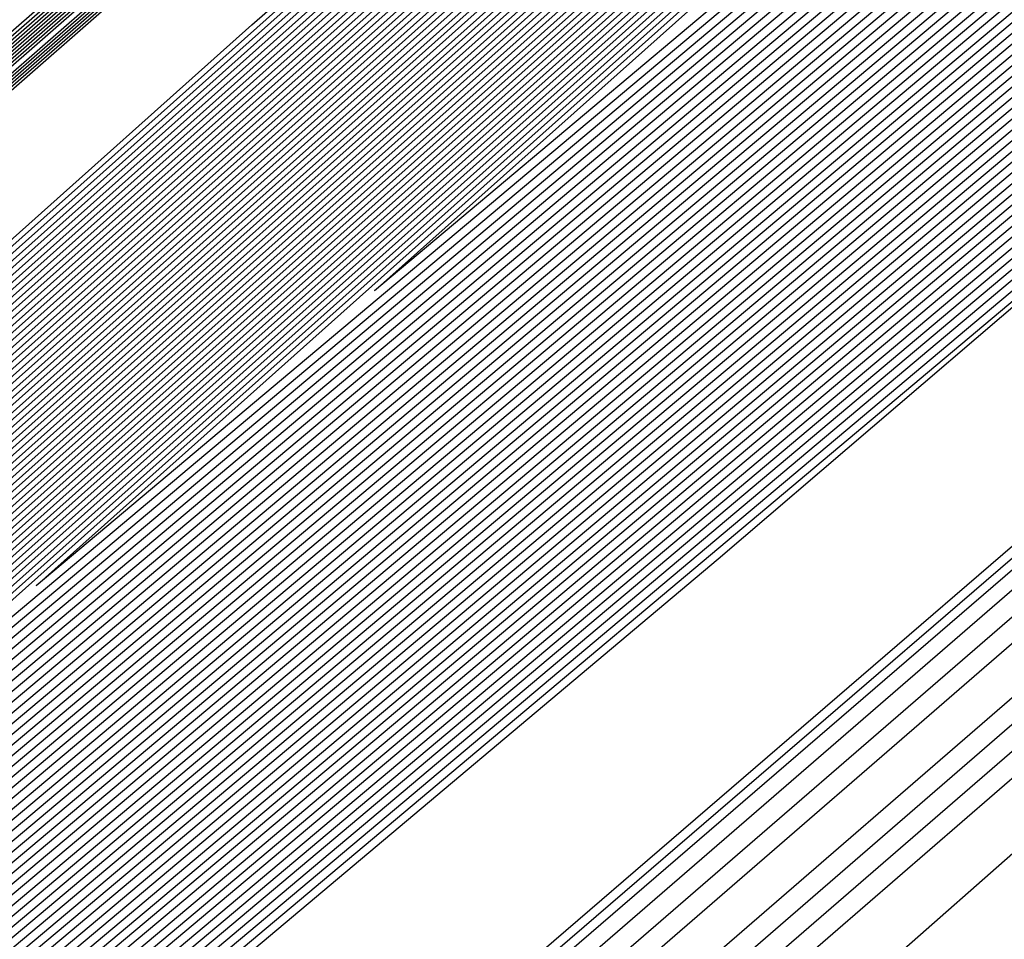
# Model space of a CAD drawing. Extents: x 3249832 to 3255657, y 13789405 to 13793316.
# Tile 679 of 1056: x 3253203.379 to 3253203.768, y 13791252.833 to 13791253.196. Entities that reach past the tile are written whole.
import ezdxf

# ---------------------------------------------------------------- set-up
doc = ezdxf.new("R2010")
doc.units = 0
doc.header["$LTSCALE"] = 100
doc.header["$MEASUREMENT"] = 0
for name, color, linetype in [('GRATIO_03231_CON', 1, 'CONTINUOUS'), ('GRATIO_0323_ICON', 1, 'CONTINUOUS'), ('TARGETS_EAST', 7, 'CONTINUOUS')]:
    doc.layers.add(name, color=color, linetype=linetype)

# ---------------------------------------------------------------- blocks, each defined once
blk = doc.blocks.new('Gratio_032316_contours')
at = {"layer": 'GRATIO_03231_CON', "color": 1, "linetype": 'Continuous', "flags": 128}
for points in [[(3253179.55027, 13791232.39503), (3253186.87441, 13791238.77001), (3253201.4775, 13791251.51898), (3253219.20823, 13791267.00714), (3253234.45763, 13791280.32933), (3253243.00028, 13791287.79153), (3253246.14511, 13791290.5444), (3253246.5846, 13791290.94974), (3253247.02187, 13791291.379), (3253250.20254, 13791294.24212), (3253258.88285, 13791301.95866), (3253274.44262, 13791315.73867), (3253292.7559, 13791331.95413), (3253308.32028, 13791345.76753)], [(3253180.16544, 13791232.93802), (3253187.28488, 13791239.13155), (3253201.72516, 13791251.73678), (3253219.33902, 13791267.12228), (3253234.51314, 13791280.37862), (3253243.01644, 13791287.80647), (3253246.14668, 13791290.54676), (3253246.58389, 13791290.95054), (3253247.01645, 13791291.37639), (3253250.16633, 13791294.21318), (3253258.7639, 13791301.85732), (3253274.17605, 13791315.50724), (3253292.31584, 13791331.56933), (3253307.73285, 13791345.25198)], [(3253180.78061, 13791233.481), (3253187.69534, 13791239.49309), (3253201.97282, 13791251.95458), (3253219.46981, 13791267.23741), (3253234.56866, 13791280.42791), (3253243.03259, 13791287.8214), (3253246.14825, 13791290.54912), (3253246.58317, 13791290.95133), (3253247.01103, 13791291.37378), (3253250.13013, 13791294.18424), (3253258.64495, 13791301.75599), (3253273.90947, 13791315.27582), (3253291.87577, 13791331.18453), (3253307.14542, 13791344.73643)], [(3253181.39578, 13791234.02399), (3253188.1058, 13791239.85463), (3253202.22048, 13791252.17237), (3253219.6006, 13791267.35254), (3253234.62418, 13791280.4772), (3253243.04874, 13791287.83633), (3253246.14982, 13791290.55149), (3253246.58246, 13791290.95213), (3253247.00561, 13791291.37117), (3253250.09393, 13791294.15529), (3253258.526, 13791301.65465), (3253273.6429, 13791315.0444), (3253291.4357, 13791330.79973), (3253306.55799, 13791344.22088)], [(3253182.62612, 13791235.10996), (3253188.92672, 13791240.5777), (3253202.71581, 13791252.60797), (3253219.86218, 13791267.58281), (3253234.73522, 13791280.57579), (3253243.08105, 13791287.8662), (3253246.15297, 13791290.55621), (3253246.58103, 13791290.95372), (3253246.99477, 13791291.36594), (3253250.02153, 13791294.09741), (3253258.2881, 13791301.45198), (3253273.10975, 13791314.58156), (3253290.55557, 13791330.03014), (3253305.38313, 13791343.18978)], [(3253183.24129, 13791235.65295), (3253189.33718, 13791240.93924), (3253202.96347, 13791252.82577), (3253219.99297, 13791267.69794), (3253234.79073, 13791280.62508), (3253243.0972, 13791287.88113), (3253246.15454, 13791290.55858), (3253246.58032, 13791290.95452), (3253246.98935, 13791291.36333), (3253249.98532, 13791294.06847), (3253258.16915, 13791301.35065), (3253272.84317, 13791314.35013), (3253290.11551, 13791329.64534), (3253304.7957, 13791342.67423)], [(3253189.74764, 13791241.30078), (3253203.21113, 13791253.04357), (3253220.12376, 13791267.81308), (3253234.84625, 13791280.67437), (3253243.11336, 13791287.89607), (3253246.15611, 13791290.56094), (3253246.57961, 13791290.95531), (3253246.98393, 13791291.36072), (3253249.94912, 13791294.03953), (3253258.05019, 13791301.24931), (3253272.5766, 13791314.11871), (3253289.67544, 13791329.26055), (3253304.20827, 13791342.15868)], [(3253190.1581, 13791241.66232), (3253203.45879, 13791253.26136), (3253220.25455, 13791267.92821), (3253234.90177, 13791280.72366), (3253243.12951, 13791287.911), (3253246.15768, 13791290.5633), (3253246.57889, 13791290.95611), (3253246.97851, 13791291.35811), (3253249.91292, 13791294.01058), (3253257.93124, 13791301.14798), (3253272.31002, 13791313.88729), (3253289.23538, 13791328.87575), (3253303.62084, 13791341.64313)], [(3253305.67252, 13791341.15943), (3253291.44112, 13791328.73289), (3253274.09304, 13791313.59512), (3253259.13586, 13791300.57928), (3253250.7226, 13791293.32407), (3253247.58798, 13791290.69058), (3253247.11217, 13791290.34546), (3253246.74202, 13791290.03243), (3253244.1911, 13791287.80327), (3253237.23968, 13791281.78682), (3253224.77139, 13791271.04759), (3253210.08333, 13791258.39275), (3253197.57601, 13791247.56516)], [(3253301.48161, 13791337.48281), (3253288.76214, 13791326.38505), (3253272.61894, 13791312.30302), (3253258.50087, 13791300.02092), (3253250.53561, 13791293.15728), (3253247.56601, 13791290.66808), (3253247.1137, 13791290.34367), (3253246.75717, 13791290.04256), (3253244.30226, 13791287.8961), (3253237.61166, 13791282.10383), (3253225.61027, 13791271.76582), (3253211.47189, 13791259.58422), (3253199.4325, 13791249.16167)], [(3253297.2907, 13791333.80618), (3253286.08317, 13791324.03722), (3253271.14483, 13791311.01092), (3253257.86588, 13791299.46255), (3253250.34863, 13791292.99048), (3253247.54404, 13791290.64559), (3253247.11524, 13791290.34187), (3253246.77232, 13791290.05269), (3253244.41342, 13791287.98892), (3253237.98364, 13791282.42084), (3253226.44916, 13791272.48406), (3253212.86044, 13791260.77569), (3253201.28899, 13791250.75819)], [(3253283.4042, 13791321.68939), (3253269.67074, 13791309.71882), (3253257.23089, 13791298.90419), (3253250.16164, 13791292.82369), (3253247.52207, 13791290.6231), (3253247.11677, 13791290.34007), (3253246.78748, 13791290.06281), (3253244.52458, 13791288.08175), (3253238.35562, 13791282.73785), (3253227.28805, 13791273.2023), (3253214.24899, 13791261.96716), (3253203.14548, 13791252.3547), (3253196.90856, 13791246.85849)]]:
    blk.add_lwpolyline(points, dxfattribs=at)
at = {"layer": 'GRATIO_03231_CON', "color": 5, "linetype": 'Continuous', "flags": 128}
for points in [[(3253178.31993, 13791231.30905), (3253186.05349, 13791238.04694), (3253200.98218, 13791251.08338), (3253218.94665, 13791266.77688), (3253234.34659, 13791280.23075), (3253242.96798, 13791287.76167), (3253246.14197, 13791290.53967), (3253246.58603, 13791290.94815), (3253247.02107, 13791291.37394), (3253250.18182, 13791294.2177), (3253258.80647, 13791301.88356), (3253274.26937, 13791315.56557), (3253292.48955, 13791331.61762), (3253308.02221, 13791345.18354)], [(3253294.02117, 13791331.04278), (3253275.51252, 13791314.84857), (3253259.74641, 13791301.11971), (3253250.90118, 13791293.4869), (3253247.60749, 13791290.71421), (3253247.10911, 13791290.34906), (3253246.71171, 13791290.01217), (3253243.96878, 13791287.61762), (3253236.49572, 13791281.15281), (3253223.09361, 13791269.61112), (3253207.30623, 13791256.00981), (3253193.86302, 13791244.37213), (3253186.31196, 13791237.71784), (3253183.47503, 13791235.05279)], [(3253177.70476, 13791230.76607), (3253185.64303, 13791237.6854), (3253200.73452, 13791250.86558), (3253218.81586, 13791266.66175), (3253234.29107, 13791280.18146), (3253242.95182, 13791287.74673), (3253246.1404, 13791290.53731), (3253246.58674, 13791290.94735), (3253247.01436, 13791291.36584), (3253250.12102, 13791294.16091), (3253258.59804, 13791301.69555), (3253273.79626, 13791315.14336), (3253291.70456, 13791330.92064), (3253306.97134, 13791344.25434)], [(3253293.83167, 13791330.88045), (3253275.39736, 13791314.75135), (3253259.6945, 13791301.07777), (3253250.88464, 13791293.47583), (3253247.60402, 13791290.71447), (3253247.10757, 13791290.35085), (3253246.69656, 13791290.00204), (3253243.85762, 13791287.52479), (3253236.12374, 13791280.8358), (3253222.25472, 13791268.89288), (3253205.91767, 13791254.81834), (3253192.00653, 13791242.77561), (3253184.19264, 13791235.88971), (3253181.25697, 13791233.1319)], [(3253177.08958, 13791230.22308), (3253185.23257, 13791237.32386), (3253200.48686, 13791250.64779), (3253218.68507, 13791266.54661), (3253234.23556, 13791280.13216), (3253242.93567, 13791287.7318), (3253246.13883, 13791290.53495), (3253246.58745, 13791290.94656), (3253247.00766, 13791291.35773), (3253250.06022, 13791294.10413), (3253258.38961, 13791301.50754), (3253273.32314, 13791314.72115), (3253290.91956, 13791330.22366), (3253305.92046, 13791343.32515)], [(3253293.64218, 13791330.71812), (3253275.28219, 13791314.65413), (3253259.64258, 13791301.03582), (3253250.8681, 13791293.46475), (3253247.60055, 13791290.71473), (3253247.10604, 13791290.35265), (3253246.68141, 13791289.99191), (3253243.74646, 13791287.43197), (3253235.75176, 13791280.51879), (3253221.41583, 13791268.17464), (3253204.52912, 13791253.62687), (3253190.15004, 13791241.1791), (3253182.07332, 13791234.06158)], [(3253176.47441, 13791229.68009), (3253184.82211, 13791236.96232), (3253200.23919, 13791250.42999), (3253218.55428, 13791266.43148), (3253234.18004, 13791280.08287), (3253242.91952, 13791287.71687), (3253246.13725, 13791290.53258), (3253246.58817, 13791290.94576), (3253247.00095, 13791291.34963), (3253249.99942, 13791294.04734), (3253258.18118, 13791301.31953), (3253272.85003, 13791314.29894), (3253290.13456, 13791329.52668), (3253304.86958, 13791342.39595)], [(3253293.45268, 13791330.55578), (3253275.16702, 13791314.55691), (3253259.59067, 13791300.99388), (3253250.85155, 13791293.45368), (3253247.59708, 13791290.71499), (3253247.10451, 13791290.35445), (3253246.66626, 13791289.98178), (3253243.6353, 13791287.33914), (3253235.37978, 13791280.20179), (3253220.57694, 13791267.4564), (3253203.14057, 13791252.4354), (3253188.29355, 13791239.58258), (3253179.954, 13791232.23346)], [(3253175.24407, 13791228.59412), (3253184.00119, 13791236.23925), (3253199.74387, 13791249.99439), (3253218.2927, 13791266.20121), (3253234.069, 13791279.98429), (3253242.88721, 13791287.687), (3253246.13411, 13791290.52786), (3253246.58959, 13791290.94417), (3253246.98754, 13791291.33342), (3253249.87782, 13791293.93376), (3253257.76432, 13791300.94351), (3253271.9038, 13791313.45451), (3253288.56457, 13791328.13272), (3253302.76783, 13791340.53756)], [(3253308.44452, 13791343.76579), (3253293.07368, 13791330.23112), (3253274.93669, 13791314.36246), (3253259.48684, 13791300.90999), (3253250.81847, 13791293.43152), (3253247.59013, 13791290.71551), (3253247.10144, 13791290.35804), (3253246.63595, 13791289.96152), (3253243.41298, 13791287.15349), (3253234.63582, 13791279.56777), (3253218.89917, 13791266.01993), (3253200.36346, 13791250.05246), (3253184.58057, 13791236.38955), (3253175.71733, 13791228.58423), (3253172.40047, 13791225.5046), (3253171.87167, 13791224.84758), (3253171.83099, 13791224.68776), (3253171.81192, 13791224.61054), (3253171.80631, 13791224.57903), (3253171.80709, 13791224.56196), (3253171.81141, 13791224.55077), (3253171.8175, 13791224.5425)], [(3253196.57706, 13791247.03615), (3253203.47105, 13791253.1938), (3253218.75951, 13791266.60126), (3253234.06971, 13791279.98413), (3253242.88772, 13791287.68662), (3253246.13462, 13791290.52731), (3253246.59031, 13791290.94338), (3253246.98083, 13791291.32532), (3253249.81702, 13791293.87697), (3253257.55589, 13791300.7555), (3253271.43068, 13791313.0323), (3253287.77957, 13791327.43574), (3253301.71695, 13791339.60837)], [(3253308.192, 13791343.54795), (3253292.88418, 13791330.06879), (3253274.82152, 13791314.26524), (3253259.43492, 13791300.86805), (3253250.80192, 13791293.42045), (3253247.58666, 13791290.71576), (3253247.09991, 13791290.35984), (3253246.63023, 13791289.95949), (3253243.37731, 13791287.12548), (3253234.5186, 13791279.46953), (3253219.10173, 13791266.20888), (3253203.65505, 13791252.98282), (3253196.57706, 13791247.03615)], [(3253196.71057, 13791247.15254), (3253203.58621, 13791253.29381), (3253218.83398, 13791266.66558), (3253234.10345, 13791280.01283), (3253242.89801, 13791287.6948), (3253246.13636, 13791290.52784), (3253246.59102, 13791290.94258), (3253246.97413, 13791291.31721), (3253249.75622, 13791293.82018), (3253257.34746, 13791300.56749), (3253270.95757, 13791312.61009), (3253286.99457, 13791326.73875), (3253300.66608, 13791338.67918)], [(3253307.93948, 13791343.33011), (3253292.69468, 13791329.90645), (3253274.70635, 13791314.16802), (3253259.38301, 13791300.82611), (3253250.78538, 13791293.40937), (3253247.58319, 13791290.71602), (3253247.09838, 13791290.36164), (3253246.63006, 13791289.96223), (3253243.38596, 13791287.13554), (3253234.55099, 13791279.49977), (3253219.17525, 13791266.27429), (3253203.76972, 13791253.08339), (3253196.71057, 13791247.15255)], [(3253196.84408, 13791247.26894), (3253203.70137, 13791253.39382), (3253218.90845, 13791266.7299), (3253234.13718, 13791280.04153), (3253242.9083, 13791287.70297), (3253246.13809, 13791290.52836), (3253246.59174, 13791290.94178), (3253246.96742, 13791291.30911), (3253249.69542, 13791293.76339), (3253257.13903, 13791300.37948), (3253270.48445, 13791312.18788), (3253286.20957, 13791326.04177), (3253299.6152, 13791337.74998)], [(3253307.68696, 13791343.11228), (3253292.50518, 13791329.74412), (3253274.59119, 13791314.0708), (3253259.33109, 13791300.78416), (3253250.76884, 13791293.3983), (3253247.57972, 13791290.71628), (3253247.09685, 13791290.36343), (3253246.62988, 13791289.96496), (3253243.39462, 13791287.1456), (3253234.58339, 13791279.53), (3253219.24877, 13791266.33971), (3253203.88439, 13791253.18397), (3253196.84408, 13791247.26894)], [(3253197.11109, 13791247.50174), (3253203.93169, 13791253.59384), (3253219.0574, 13791266.85855), (3253234.20465, 13791280.09892), (3253242.92888, 13791287.71932), (3253246.14156, 13791290.52941), (3253246.59316, 13791290.94019), (3253246.95401, 13791291.2929), (3253249.57383, 13791293.64981), (3253256.72217, 13791300.00346), (3253269.53822, 13791311.34346), (3253284.63958, 13791324.64781), (3253297.51345, 13791335.89159)], [(3253307.18192, 13791342.67661), (3253292.12619, 13791329.41946), (3253274.36086, 13791313.87636), (3253259.22726, 13791300.70028), (3253250.73575, 13791293.37615), (3253247.57277, 13791290.7168), (3253247.09378, 13791290.36703), (3253246.62953, 13791289.97042), (3253243.41193, 13791287.16573), (3253234.64818, 13791279.59048), (3253219.39582, 13791266.47055), (3253204.11372, 13791253.38512), (3253197.11109, 13791247.50173)], [(3253197.2446, 13791247.61813), (3253204.04685, 13791253.69384), (3253219.13187, 13791266.92287), (3253234.23839, 13791280.12762), (3253242.93918, 13791287.72749), (3253246.1433, 13791290.52994), (3253246.59388, 13791290.9394), (3253246.9473, 13791291.28479), (3253249.51303, 13791293.59302), (3253256.51374, 13791299.81545), (3253269.06511, 13791310.92125), (3253283.85458, 13791323.95083), (3253296.46257, 13791334.9624)], [(3253306.9294, 13791342.45877), (3253291.93669, 13791329.25712), (3253274.24569, 13791313.77914), (3253259.17535, 13791300.65833), (3253250.71921, 13791293.36507), (3253247.5693, 13791290.71706), (3253247.09225, 13791290.36882), (3253246.62935, 13791289.97315), (3253243.42058, 13791287.17579), (3253234.68057, 13791279.62072), (3253219.46933, 13791266.53596), (3253204.22838, 13791253.4857), (3253197.2446, 13791247.61813)], [(3253197.37811, 13791247.73453), (3253204.16201, 13791253.79385), (3253219.20635, 13791266.98719), (3253234.27212, 13791280.15631), (3253242.94947, 13791287.73567), (3253246.14503, 13791290.53046), (3253246.59459, 13791290.9386), (3253246.9406, 13791291.27669), (3253249.45223, 13791293.53623), (3253256.30531, 13791299.62744), (3253268.59199, 13791310.49904), (3253283.06958, 13791323.25385), (3253295.41169, 13791334.0332)], [(3253306.67688, 13791342.24094), (3253291.74719, 13791329.09479), (3253274.13052, 13791313.68192), (3253259.12343, 13791300.61639), (3253250.70267, 13791293.354), (3253247.56583, 13791290.71731), (3253247.09072, 13791290.37062), (3253246.62918, 13791289.97588), (3253243.42924, 13791287.18585), (3253234.71297, 13791279.65096), (3253219.54285, 13791266.60138), (3253204.34305, 13791253.58627), (3253197.37811, 13791247.73453)], [(3253197.51162, 13791247.85093), (3253204.27717, 13791253.89386), (3253219.28082, 13791267.05151), (3253234.30586, 13791280.18501), (3253242.95976, 13791287.74384), (3253246.14676, 13791290.53099), (3253246.5953, 13791290.9378), (3253246.93389, 13791291.26859), (3253249.39143, 13791293.47944), (3253256.09688, 13791299.43942), (3253268.11888, 13791310.07683), (3253282.28459, 13791322.55687), (3253294.36082, 13791333.10401)], [(3253306.42436, 13791342.0231), (3253291.55769, 13791328.93246), (3253274.01535, 13791313.58469), (3253259.07151, 13791300.57445), (3253250.68613, 13791293.34292), (3253247.56236, 13791290.71757), (3253247.08919, 13791290.37242), (3253246.629, 13791289.97862), (3253243.43789, 13791287.19591), (3253234.74536, 13791279.68119), (3253219.61637, 13791266.6668), (3253204.45771, 13791253.68685), (3253197.51162, 13791247.85092)], [(3253197.77863, 13791248.08372), (3253204.50749, 13791254.09388), (3253219.42977, 13791267.18016), (3253234.37333, 13791280.2424), (3253242.98034, 13791287.76019), (3253246.15023, 13791290.53204), (3253246.59673, 13791290.93621), (3253246.92048, 13791291.25238), (3253249.26983, 13791293.36586), (3253255.68002, 13791299.0634), (3253267.17265, 13791309.2324), (3253280.71459, 13791321.16291), (3253292.25906, 13791331.24562), (3253298.86322, 13791336.86351)], [(3253305.91932, 13791341.58743), (3253291.17869, 13791328.60779), (3253273.78502, 13791313.39025), (3253258.96768, 13791300.49056), (3253250.65304, 13791293.32077), (3253247.55541, 13791290.71809), (3253247.08612, 13791290.37601), (3253246.62865, 13791289.98408), (3253243.4552, 13791287.21604), (3253234.81015, 13791279.74167), (3253219.76341, 13791266.79763), (3253204.68704, 13791253.888), (3253197.77863, 13791248.08372)], [(3253197.91214, 13791248.20012), (3253204.62265, 13791254.19388), (3253219.50424, 13791267.24448), (3253234.40706, 13791280.2711), (3253242.99064, 13791287.76837), (3253246.15197, 13791290.53257), (3253246.59744, 13791290.93542), (3253246.91378, 13791291.24427), (3253249.20903, 13791293.30907), (3253255.47159, 13791298.87539), (3253266.69953, 13791308.81019), (3253279.9296, 13791320.46593), (3253291.20819, 13791330.31643), (3253297.66843, 13791335.81202)], [(3253305.6668, 13791341.36959), (3253290.98919, 13791328.44546), (3253273.66985, 13791313.29303), (3253258.91577, 13791300.44861), (3253250.6365, 13791293.30969), (3253247.55194, 13791290.71835), (3253247.08459, 13791290.37781), (3253246.62848, 13791289.98681), (3253243.46386, 13791287.2261), (3253234.84255, 13791279.77191), (3253219.83693, 13791266.86305), (3253204.80171, 13791253.98858), (3253197.91214, 13791248.20012)], [(3253198.04565, 13791248.31651), (3253204.73781, 13791254.29389), (3253219.57872, 13791267.3088), (3253234.4408, 13791280.2998), (3253243.00093, 13791287.77654), (3253246.1537, 13791290.53309), (3253246.59816, 13791290.93462), (3253246.90707, 13791291.23617), (3253249.14823, 13791293.25228), (3253255.26316, 13791298.68738), (3253266.22642, 13791308.38798), (3253279.1446, 13791319.76895), (3253290.15731, 13791329.38723), (3253296.47364, 13791334.76054)], [(3253305.41428, 13791341.15176), (3253290.79969, 13791328.28313), (3253273.55469, 13791313.19581), (3253258.86385, 13791300.40667), (3253250.61995, 13791293.29862), (3253247.54847, 13791290.71861), (3253247.08306, 13791290.3796), (3253246.6283, 13791289.98954), (3253243.47251, 13791287.23616), (3253234.87494, 13791279.80214), (3253219.91045, 13791266.92847), (3253204.91637, 13791254.08915), (3253198.04565, 13791248.31651)], [(3253198.17916, 13791248.43291), (3253204.85297, 13791254.3939), (3253219.65319, 13791267.37312), (3253234.47453, 13791280.32849), (3253243.01122, 13791287.78471), (3253246.15544, 13791290.53362), (3253246.59887, 13791290.93382), (3253246.90036, 13791291.22806), (3253249.08743, 13791293.19549), (3253255.05473, 13791298.49937), (3253265.7533, 13791307.96577), (3253278.3596, 13791319.07197), (3253289.10643, 13791328.45804), (3253295.27885, 13791333.70905)], [(3253305.16176, 13791340.93392), (3253290.6102, 13791328.1208), (3253273.43952, 13791313.09859), (3253258.81194, 13791300.36473), (3253250.60341, 13791293.28754), (3253247.545, 13791290.71886), (3253247.08152, 13791290.3814), (3253246.62812, 13791289.99227), (3253243.48117, 13791287.24622), (3253234.90734, 13791279.83238), (3253219.98397, 13791266.99388), (3253205.03104, 13791254.18973), (3253198.17916, 13791248.43291)], [(3253198.44617, 13791248.6657), (3253205.08329, 13791254.59392), (3253219.80214, 13791267.50177), (3253234.542, 13791280.38589), (3253243.0318, 13791287.80106), (3253246.15891, 13791290.53467), (3253246.6003, 13791290.93223), (3253246.88695, 13791291.21186), (3253248.96583, 13791293.08191), (3253254.63787, 13791298.12335), (3253264.80707, 13791307.12135), (3253276.7896, 13791317.678), (3253287.00468, 13791326.59965), (3253292.88927, 13791331.60608), (3253295.95133, 13791334.07094)], [(3253304.65672, 13791340.49825), (3253290.2312, 13791327.79613), (3253273.20919, 13791312.90414), (3253258.70811, 13791300.28084), (3253250.57033, 13791293.26539), (3253247.53805, 13791290.71938), (3253247.07846, 13791290.385), (3253246.62777, 13791289.99774), (3253243.49848, 13791287.26634), (3253234.97213, 13791279.89286), (3253220.13101, 13791267.12472), (3253205.26037, 13791254.39088), (3253198.44617, 13791248.6657)], [(3253198.57968, 13791248.7821), (3253205.19845, 13791254.69392), (3253219.87661, 13791267.56609), (3253234.57574, 13791280.41459), (3253243.04209, 13791287.80924), (3253246.16064, 13791290.53519), (3253246.60101, 13791290.93144), (3253246.88025, 13791291.20375), (3253248.90503, 13791293.02512), (3253254.42944, 13791297.93534), (3253264.33396, 13791306.69914), (3253276.00461, 13791316.98102), (3253285.9538, 13791325.67045), (3253291.69448, 13791330.55459), (3253294.7416, 13791333.01142)], [(3253304.4042, 13791340.28041), (3253290.0417, 13791327.6338), (3253273.09402, 13791312.80692), (3253258.65619, 13791300.2389), (3253250.55378, 13791293.25432), (3253247.53458, 13791290.71964), (3253247.07693, 13791290.38679), (3253246.6276, 13791290.00047), (3253243.50713, 13791287.2764), (3253235.00453, 13791279.9231), (3253220.20453, 13791267.19013), (3253205.37503, 13791254.49146), (3253198.57968, 13791248.7821)], [(3253198.71319, 13791248.8985), (3253205.31361, 13791254.79393), (3253219.95108, 13791267.63041), (3253234.60947, 13791280.44328), (3253243.05239, 13791287.81741), (3253246.16237, 13791290.53572), (3253246.60172, 13791290.93064), (3253246.87354, 13791291.19565), (3253248.84423, 13791292.96834), (3253254.22101, 13791297.74733), (3253263.86084, 13791306.27693), (3253275.21961, 13791316.28404), (3253284.90293, 13791324.74126), (3253290.49969, 13791329.50311), (3253293.53187, 13791331.9519)], [(3253304.15168, 13791340.06258), (3253289.8522, 13791327.47147), (3253272.97886, 13791312.7097), (3253258.60428, 13791300.19695), (3253250.53724, 13791293.24324), (3253247.53111, 13791290.7199), (3253247.07539, 13791290.38859), (3253246.62742, 13791290.0032), (3253243.51579, 13791287.28647), (3253235.03692, 13791279.95333), (3253220.27805, 13791267.25555), (3253205.4897, 13791254.59203), (3253198.71319, 13791248.8985)], [(3253198.8467, 13791249.0149), (3253205.42877, 13791254.89394), (3253220.02556, 13791267.69473), (3253234.64321, 13791280.47198), (3253243.06268, 13791287.82558), (3253246.16411, 13791290.53624), (3253246.60244, 13791290.92984), (3253246.86684, 13791291.18754), (3253248.78343, 13791292.91155), (3253254.01258, 13791297.55932), (3253263.38773, 13791305.85472), (3253274.43461, 13791315.58706), (3253283.85205, 13791323.81207), (3253289.3049, 13791328.45162), (3253292.32214, 13791330.89237), (3253295.39879, 13791333.38715)], [(3253303.89916, 13791339.84474), (3253289.6627, 13791327.30914), (3253272.86369, 13791312.61248), (3253258.55236, 13791300.15501), (3253250.5207, 13791293.23216), (3253247.52764, 13791290.72015), (3253247.07386, 13791290.39039), (3253246.62724, 13791290.00593), (3253243.52444, 13791287.29653), (3253235.06932, 13791279.98357), (3253220.35157, 13791267.32097), (3253205.60436, 13791254.69261), (3253198.8467, 13791249.01489)], [(3253199.11371, 13791249.24769), (3253205.65909, 13791255.09396), (3253220.17451, 13791267.82338), (3253234.71068, 13791280.52937), (3253243.08326, 13791287.84193), (3253246.16758, 13791290.53729), (3253246.60386, 13791290.92825), (3253246.85342, 13791291.17133), (3253248.66183, 13791292.79797), (3253253.59572, 13791297.1833), (3253262.4415, 13791305.01029), (3253272.86462, 13791314.1931), (3253281.7503, 13791321.95368), (3253286.91532, 13791326.34865), (3253289.90268, 13791328.77333), (3253293.18693, 13791331.45768)], [(3253303.39412, 13791339.40907), (3253289.2837, 13791326.98447), (3253272.63335, 13791312.41804), (3253258.44853, 13791300.07112), (3253250.48761, 13791293.21001), (3253247.52069, 13791290.72067), (3253247.0708, 13791290.39398), (3253246.62689, 13791290.0114), (3253243.54175, 13791287.31665), (3253235.13411, 13791280.04405), (3253220.49861, 13791267.4518), (3253205.83369, 13791254.89376), (3253199.11371, 13791249.24769)], [(3253199.24722, 13791249.36409), (3253205.77425, 13791255.19397), (3253220.24898, 13791267.8877), (3253234.74441, 13791280.55807), (3253243.09355, 13791287.85011), (3253246.16931, 13791290.53782), (3253246.60458, 13791290.92746), (3253246.84672, 13791291.16323), (3253248.60103, 13791292.74118), (3253253.38729, 13791296.99529), (3253261.96839, 13791304.58808), (3253272.07962, 13791313.49612), (3253280.69942, 13791321.02448), (3253285.72053, 13791325.29717), (3253288.69295, 13791327.71381), (3253292.081, 13791330.49295), (3253297.61917, 13791335.1971)], [(3253303.1416, 13791339.19123), (3253289.09421, 13791326.82214), (3253272.51819, 13791312.32081), (3253258.39661, 13791300.02918), (3253250.47107, 13791293.19894), (3253247.51722, 13791290.72093), (3253247.06927, 13791290.39578), (3253246.62672, 13791290.01413), (3253243.55041, 13791287.32671), (3253235.1665, 13791280.07429), (3253220.57213, 13791267.51722), (3253205.94836, 13791254.99434), (3253199.24722, 13791249.36409)], [(3253199.38073, 13791249.48048), (3253205.88941, 13791255.29397), (3253220.32345, 13791267.95202), (3253234.77815, 13791280.58677), (3253243.10385, 13791287.85828), (3253246.17105, 13791290.53834), (3253246.60529, 13791290.92666), (3253246.84001, 13791291.15513), (3253248.54023, 13791292.68439), (3253253.17886, 13791296.80728), (3253261.49527, 13791304.16587), (3253271.29462, 13791312.79914), (3253279.64854, 13791320.09529), (3253284.52574, 13791324.24568), (3253287.48322, 13791326.65429), (3253290.97507, 13791329.52822), (3253296.71525, 13791334.41022)], [(3253302.88908, 13791338.9734), (3253288.90471, 13791326.65981), (3253272.40302, 13791312.22359), (3253258.3447, 13791299.98724), (3253250.45453, 13791293.18786), (3253247.51375, 13791290.72119), (3253247.06773, 13791290.39757), (3253246.62654, 13791290.01686), (3253243.55907, 13791287.33677), (3253235.1989, 13791280.10452), (3253220.64565, 13791267.58263), (3253206.06302, 13791255.09491), (3253199.38073, 13791249.48048)], [(3253199.51424, 13791249.59688), (3253206.00457, 13791255.39398), (3253220.39793, 13791268.01634), (3253234.81188, 13791280.61546), (3253243.11414, 13791287.86646), (3253246.17278, 13791290.53887), (3253246.606, 13791290.92586), (3253246.83331, 13791291.14702), (3253248.47943, 13791292.6276), (3253252.97044, 13791296.61927), (3253261.02215, 13791303.74366), (3253270.50962, 13791312.10216), (3253278.59767, 13791319.16609), (3253283.33095, 13791323.1942), (3253286.27349, 13791325.59476), (3253289.86914, 13791328.56348), (3253295.81132, 13791333.62334)], [(3253302.63656, 13791338.75556), (3253288.71521, 13791326.49747), (3253272.28786, 13791312.12637), (3253258.29278, 13791299.94529), (3253250.43798, 13791293.17679), (3253247.51028, 13791290.72145), (3253247.0662, 13791290.39937), (3253246.62637, 13791290.01959), (3253243.56772, 13791287.34683), (3253235.23129, 13791280.13476), (3253220.71917, 13791267.64805), (3253206.17769, 13791255.19549), (3253199.51423, 13791249.59688)], [(3253199.78125, 13791249.82967), (3253206.23489, 13791255.594), (3253220.54687, 13791268.14499), (3253234.87935, 13791280.67286), (3253243.13472, 13791287.8828), (3253246.17625, 13791290.53992), (3253246.60743, 13791290.92427), (3253246.8199, 13791291.13081), (3253248.35784, 13791292.51402), (3253252.55358, 13791296.24325), (3253260.07593, 13791302.89924), (3253268.93963, 13791310.70819), (3253276.49591, 13791317.3077), (3253280.94137, 13791321.09123), (3253283.85403, 13791323.47572), (3253287.65728, 13791326.63402), (3253294.00347, 13791332.04958)], [(3253302.13153, 13791338.31989), (3253288.33621, 13791326.17281), (3253272.05752, 13791311.93193), (3253258.18895, 13791299.8614), (3253250.4049, 13791293.15464), (3253247.50334, 13791290.72196), (3253247.06314, 13791290.40297), (3253246.62601, 13791290.02505), (3253243.58503, 13791287.36696), (3253235.29608, 13791280.19524), (3253220.86621, 13791267.77889), (3253206.40702, 13791255.39664), (3253199.78125, 13791249.82967)], [(3253199.91476, 13791249.94607), (3253206.35005, 13791255.69401), (3253220.62135, 13791268.20931), (3253234.91309, 13791280.70156), (3253243.14501, 13791287.89098), (3253246.17798, 13791290.54045), (3253246.60814, 13791290.92348), (3253246.81319, 13791291.12271), (3253248.29704, 13791292.45723), (3253252.34515, 13791296.05524), (3253259.60281, 13791302.47703), (3253268.15463, 13791310.01121), (3253275.44504, 13791316.37851), (3253279.74658, 13791320.03974), (3253282.6443, 13791322.4162), (3253286.55135, 13791325.66929), (3253293.09954, 13791331.2627), (3253300.79521, 13791337.86923)], [(3253301.879, 13791338.10206), (3253288.14671, 13791326.01048), (3253271.94236, 13791311.83471), (3253258.13704, 13791299.81946), (3253250.38836, 13791293.14356), (3253247.49986, 13791290.72222), (3253247.0616, 13791290.40476), (3253246.62584, 13791290.02779), (3253243.59369, 13791287.37702), (3253235.32848, 13791280.22547), (3253220.93973, 13791267.8443), (3253206.52168, 13791255.49722), (3253199.91476, 13791249.94607)], [(3253200.04827, 13791250.06247), (3253206.46521, 13791255.79401), (3253220.69582, 13791268.27363), (3253234.94682, 13791280.73025), (3253243.15531, 13791287.89915), (3253246.17972, 13791290.54097), (3253246.60886, 13791290.92268), (3253246.80649, 13791291.1146), (3253248.23624, 13791292.40044), (3253252.13672, 13791295.86723), (3253259.1297, 13791302.05482), (3253267.36963, 13791309.31423), (3253274.39416, 13791315.44932), (3253278.55179, 13791318.98826), (3253281.43456, 13791321.35667), (3253285.44542, 13791324.70455), (3253292.19561, 13791330.47582), (3253300.12972, 13791337.29016)], [(3253301.62648, 13791337.88422), (3253287.95721, 13791325.84815), (3253271.82719, 13791311.73748), (3253258.08512, 13791299.77752), (3253250.37181, 13791293.13248), (3253247.49639, 13791290.72248), (3253247.06007, 13791290.40656), (3253246.62566, 13791290.03052), (3253243.60234, 13791287.38708), (3253235.36087, 13791280.25571), (3253221.01325, 13791267.90972), (3253206.63635, 13791255.59779), (3253200.04827, 13791250.06247)], [(3253200.18178, 13791250.17887), (3253206.58037, 13791255.89402), (3253220.77029, 13791268.33795), (3253234.98056, 13791280.75895), (3253243.1656, 13791287.90733), (3253246.18145, 13791290.5415), (3253246.60957, 13791290.92188), (3253246.79978, 13791291.1065), (3253248.17544, 13791292.34365), (3253251.92829, 13791295.67922), (3253258.65658, 13791301.63261), (3253266.58464, 13791308.61725), (3253273.34328, 13791314.52012), (3253277.357, 13791317.93677), (3253280.22483, 13791320.29715), (3253284.33949, 13791323.73982), (3253291.29169, 13791329.68894), (3253299.46423, 13791336.71108)], [(3253301.37397, 13791337.66638), (3253287.76771, 13791325.68581), (3253271.71202, 13791311.64027), (3253258.03321, 13791299.73557), (3253250.35527, 13791293.12141), (3253247.49292, 13791290.72274), (3253247.05854, 13791290.40836), (3253246.62549, 13791290.03325), (3253243.611, 13791287.39714), (3253235.39327, 13791280.28595), (3253221.08677, 13791267.97514), (3253206.75101, 13791255.69837), (3253200.18178, 13791250.17887)], [(3253200.44879, 13791250.41166), (3253206.81069, 13791256.09404), (3253220.91924, 13791268.4666), (3253235.04803, 13791280.81634), (3253243.18618, 13791287.92368), (3253246.18492, 13791290.54255), (3253246.611, 13791290.92029), (3253246.78637, 13791291.09029), (3253248.05384, 13791292.23007), (3253251.51143, 13791295.3032), (3253257.71035, 13791300.78818), (3253265.01464, 13791307.22329), (3253271.24153, 13791312.66173), (3253274.96742, 13791315.8338), (3253277.80537, 13791318.17811), (3253282.12763, 13791321.81036), (3253289.48383, 13791328.11518), (3253298.13324, 13791335.55292)], [(3253300.86893, 13791337.23071), (3253287.38872, 13791325.36115), (3253271.48169, 13791311.44582), (3253257.92938, 13791299.65169), (3253250.32219, 13791293.09926), (3253247.48598, 13791290.72325), (3253247.05547, 13791290.41195), (3253246.62514, 13791290.03871), (3253243.62831, 13791287.41727), (3253235.45806, 13791280.34643), (3253221.23381, 13791268.10597), (3253206.98034, 13791255.89952), (3253200.44879, 13791250.41166)], [(3253200.5823, 13791250.52806), (3253206.92586, 13791256.19405), (3253220.99372, 13791268.53092), (3253235.08176, 13791280.84504), (3253243.19647, 13791287.93185), (3253246.18666, 13791290.54307), (3253246.61171, 13791290.9195), (3253246.77966, 13791291.08219), (3253247.99304, 13791292.17328), (3253251.303, 13791295.11519), (3253257.23724, 13791300.36597), (3253264.22964, 13791306.52631), (3253270.19065, 13791311.73254), (3253273.77263, 13791314.78231), (3253276.59564, 13791317.11859), (3253281.0217, 13791320.84562), (3253288.57991, 13791327.3283), (3253297.46775, 13791334.97385)], [(3253300.61641, 13791337.01288), (3253287.19922, 13791325.19882), (3253271.36652, 13791311.3486), (3253257.87746, 13791299.60974), (3253250.30564, 13791293.08818), (3253247.4825, 13791290.72351), (3253247.05394, 13791290.41375), (3253246.62496, 13791290.04144), (3253243.63696, 13791287.42733), (3253235.49045, 13791280.37666), (3253221.30733, 13791268.17139), (3253207.09501, 13791256.0001), (3253200.5823, 13791250.52806)], [(3253200.71581, 13791250.64445), (3253207.04102, 13791256.29406), (3253221.06819, 13791268.59524), (3253235.1155, 13791280.87374), (3253243.20676, 13791287.94002), (3253246.18839, 13791290.5436), (3253246.61242, 13791290.9187), (3253246.77296, 13791291.07408), (3253247.93224, 13791292.11649), (3253251.09457, 13791294.92718), (3253256.76412, 13791299.94376), (3253263.44465, 13791305.82933), (3253269.13978, 13791310.80334), (3253272.57784, 13791313.73083), (3253275.38591, 13791316.05906), (3253279.91577, 13791319.88089), (3253287.67598, 13791326.54142), (3253296.80226, 13791334.39477)], [(3253300.36389, 13791336.79504), (3253287.00972, 13791325.03648), (3253271.25136, 13791311.25138), (3253257.82555, 13791299.5678), (3253250.2891, 13791293.07711), (3253247.47903, 13791290.72377), (3253247.05241, 13791290.41554), (3253246.62478, 13791290.04418), (3253243.64562, 13791287.43739), (3253235.52285, 13791280.4069), (3253221.38085, 13791268.2368), (3253207.20967, 13791256.10068), (3253200.71581, 13791250.64445)], [(3253200.84932, 13791250.76085), (3253207.15618, 13791256.39406), (3253221.14266, 13791268.65956), (3253235.14923, 13791280.90243), (3253243.21706, 13791287.9482), (3253246.19012, 13791290.54412), (3253246.61314, 13791290.9179), (3253246.76625, 13791291.06598), (3253247.87144, 13791292.0597), (3253250.88614, 13791294.73917), (3253256.29101, 13791299.52155), (3253262.65965, 13791305.13235), (3253268.0889, 13791309.87415), (3253271.38305, 13791312.67934), (3253274.17618, 13791314.99954), (3253278.80984, 13791318.91616), (3253286.77206, 13791325.75454), (3253296.13677, 13791333.81569)], [(3253300.11137, 13791336.57721), (3253286.82022, 13791324.87415), (3253271.13619, 13791311.15416), (3253257.77363, 13791299.52586), (3253250.27256, 13791293.06603), (3253247.47556, 13791290.72403), (3253247.05088, 13791290.41734), (3253246.62461, 13791290.04691), (3253243.65427, 13791287.44745), (3253235.55525, 13791280.43714), (3253221.45437, 13791268.30222), (3253207.32434, 13791256.20125), (3253200.84931, 13791250.76085)], [(3253201.11633, 13791250.99365), (3253207.3865, 13791256.59408), (3253221.29161, 13791268.78821), (3253235.2167, 13791280.95983), (3253243.23764, 13791287.96455), (3253246.19359, 13791290.54517), (3253246.61456, 13791290.91631), (3253246.75284, 13791291.04977), (3253247.74984, 13791291.94612), (3253250.46928, 13791294.36315), (3253255.34478, 13791298.67713), (3253261.08965, 13791303.73839), (3253265.98715, 13791308.01576), (3253268.99347, 13791310.57637), (3253271.75672, 13791312.8805), (3253276.59798, 13791316.9867), (3253284.9642, 13791324.18078), (3253294.80578, 13791332.65754)], [(3253299.60633, 13791336.14153), (3253286.44122, 13791324.54949), (3253270.90586, 13791310.95971), (3253257.6698, 13791299.44197), (3253250.23947, 13791293.04388), (3253247.46862, 13791290.72454), (3253247.04781, 13791290.42093), (3253246.62426, 13791290.05237), (3253243.67158, 13791287.46757), (3253235.62004, 13791280.49761), (3253221.60141, 13791268.43306), (3253207.55367, 13791256.4024), (3253201.11633, 13791250.99364)], [(3253201.24984, 13791251.11004), (3253207.50166, 13791256.69409), (3253221.36608, 13791268.85253), (3253235.25044, 13791280.98852), (3253243.24793, 13791287.97272), (3253246.19533, 13791290.5457), (3253246.61528, 13791290.91552), (3253246.74613, 13791291.04167), (3253247.68904, 13791291.88933), (3253250.26085, 13791294.17514), (3253254.87166, 13791298.25492), (3253260.30466, 13791303.04141), (3253264.93627, 13791307.08657), (3253267.79868, 13791309.52489), (3253270.54699, 13791311.82097), (3253275.49205, 13791316.02196), (3253284.06028, 13791323.3939), (3253294.14029, 13791332.07846)], [(3253299.35381, 13791335.9237), (3253286.25172, 13791324.38716), (3253270.79069, 13791310.86249), (3253257.61789, 13791299.40003), (3253250.22293, 13791293.0328), (3253247.46514, 13791290.7248), (3253247.04628, 13791290.42273), (3253246.62408, 13791290.0551), (3253243.68024, 13791287.47763), (3253235.65243, 13791280.52785), (3253221.67493, 13791268.49847), (3253207.66834, 13791256.50298), (3253201.24984, 13791251.11004)], [(3253201.38335, 13791251.22644), (3253207.61682, 13791256.7941), (3253221.44056, 13791268.91685), (3253235.28417, 13791281.01722), (3253243.25822, 13791287.9809), (3253246.19706, 13791290.54622), (3253246.61599, 13791290.91472), (3253246.73943, 13791291.03356), (3253247.62824, 13791291.83254), (3253250.05242, 13791293.98713), (3253254.39855, 13791297.83271), (3253259.51966, 13791302.34443), (3253263.88539, 13791306.15737), (3253266.60389, 13791308.4734), (3253269.33726, 13791310.76145), (3253274.38613, 13791315.05723), (3253283.15635, 13791322.60702), (3253293.4748, 13791331.49938)], [(3253299.10129, 13791335.70586), (3253286.06223, 13791324.22482), (3253270.67552, 13791310.76527), (3253257.56597, 13791299.35808), (3253250.20639, 13791293.02173), (3253247.46167, 13791290.72506), (3253247.04475, 13791290.42453), (3253246.62391, 13791290.05783), (3253243.68889, 13791287.4877), (3253235.68483, 13791280.55809), (3253221.74845, 13791268.56389), (3253207.783, 13791256.60355), (3253201.38335, 13791251.22644)], [(3253201.51686, 13791251.34284), (3253207.73198, 13791256.8941), (3253221.51503, 13791268.98117), (3253235.31791, 13791281.04592), (3253243.26852, 13791287.98907), (3253246.1988, 13791290.54675), (3253246.6167, 13791290.91393), (3253246.73272, 13791291.02546), (3253247.56744, 13791291.77576), (3253249.84399, 13791293.79912), (3253253.92543, 13791297.41049), (3253258.73466, 13791301.64744), (3253262.83452, 13791305.22818), (3253265.4091, 13791307.42192), (3253268.12753, 13791309.70193), (3253273.2802, 13791314.0925), (3253282.25242, 13791321.82014), (3253292.80931, 13791330.9203), (3253301.81088, 13791338.63068)], [(3253298.84877, 13791335.48803), (3253285.87273, 13791324.06249), (3253270.56035, 13791310.66805), (3253257.51405, 13791299.31614), (3253250.18984, 13791293.01065), (3253247.4582, 13791290.72532), (3253247.04322, 13791290.42633), (3253246.62373, 13791290.06056), (3253243.69755, 13791287.49776), (3253235.71722, 13791280.58833), (3253221.82197, 13791268.62931), (3253207.89767, 13791256.70413), (3253201.51686, 13791251.34284)], [(3253201.78387, 13791251.57563), (3253207.9623, 13791257.09412), (3253221.66398, 13791269.10982), (3253235.38538, 13791281.10331), (3253243.2891, 13791288.00542), (3253246.20227, 13791290.5478), (3253246.61813, 13791290.91233), (3253246.71931, 13791291.00925), (3253247.44584, 13791291.66218), (3253249.42713, 13791293.4231), (3253252.9792, 13791296.56607), (3253257.16467, 13791300.25348), (3253260.73276, 13791303.36979), (3253263.01952, 13791305.31895), (3253265.70807, 13791307.58288), (3253271.06834, 13791312.16303), (3253280.44457, 13791320.24638), (3253291.47832, 13791329.76215), (3253300.88547, 13791337.82513)], [(3253298.34373, 13791335.05235), (3253285.49373, 13791323.73782), (3253270.33006, 13791310.47357), (3253257.41034, 13791299.23211), (3253250.15702, 13791292.9882), (3253247.45165, 13791290.72536), (3253247.04061, 13791290.42937), (3253246.62378, 13791290.06555), (3253243.71512, 13791287.51757), (3253235.78213, 13791280.64867), (3253221.96904, 13791268.7601), (3253208.127, 13791256.90528), (3253201.78387, 13791251.57563)], [(3253201.91738, 13791251.69203), (3253208.07746, 13791257.19413), (3253221.73845, 13791269.17414), (3253235.41911, 13791281.13201), (3253243.29939, 13791288.01359), (3253246.204, 13791290.54832), (3253246.61884, 13791290.91154), (3253246.71261, 13791291.00114), (3253247.38504, 13791291.60539), (3253249.2187, 13791293.23509), (3253252.50609, 13791296.14386), (3253256.37967, 13791299.5565), (3253259.68189, 13791302.44059), (3253261.82473, 13791304.26746), (3253264.49834, 13791306.52336), (3253269.96241, 13791311.1983), (3253279.54064, 13791319.4595), (3253290.81283, 13791329.18307), (3253300.42277, 13791337.42236)], [(3253298.09121, 13791334.83452), (3253285.30424, 13791323.57548), (3253270.21493, 13791310.37629), (3253257.35856, 13791299.19), (3253250.14077, 13791292.97675), (3253247.44864, 13791290.72505), (3253247.03961, 13791290.4305), (3253246.62406, 13791290.06771), (3253243.72406, 13791287.52727), (3253235.81466, 13791280.67874), (3253222.0426, 13791268.82547), (3253208.24167, 13791257.00585), (3253201.91738, 13791251.69203)], [(3253202.05089, 13791251.80842), (3253208.19262, 13791257.29414), (3253221.81293, 13791269.23846), (3253235.45285, 13791281.16071), (3253243.30968, 13791288.02177), (3253246.20573, 13791290.54885), (3253246.61956, 13791290.91074), (3253246.7059, 13791290.99304), (3253247.32424, 13791291.5486), (3253249.01027, 13791293.04708), (3253252.03297, 13791295.72165), (3253255.59467, 13791298.85952), (3253258.63101, 13791301.5114), (3253260.62994, 13791303.21597), (3253263.28861, 13791305.46384), (3253268.85648, 13791310.23357), (3253278.63672, 13791318.67262), (3253290.14734, 13791328.60399), (3253299.96006, 13791337.01958)], [(3253297.83869, 13791334.61668), (3253285.11475, 13791323.41314), (3253270.09981, 13791310.27902), (3253257.30679, 13791299.14788), (3253250.12455, 13791292.96527), (3253247.44567, 13791290.72468), (3253247.03867, 13791290.43158), (3253246.62439, 13791290.06982), (3253243.73305, 13791287.53693), (3253235.8472, 13791280.70879), (3253222.11616, 13791268.89083), (3253208.35634, 13791257.10642), (3253202.05089, 13791251.80842)], [(3253222.18973, 13791268.9562), (3253208.47101, 13791257.20698), (3253202.18439, 13791251.92482), (3253202.18439, 13791251.92482), (3253208.30778, 13791257.39414), (3253221.8874, 13791269.30278)], [(3253222.33685, 13791269.08692), (3253208.70035, 13791257.40813), (3253202.45141, 13791252.15761), (3253202.45141, 13791252.15761), (3253208.5381, 13791257.59416), (3253222.03635, 13791269.43142)], [(3253222.41042, 13791269.15229), (3253208.81502, 13791257.50869), (3253202.58492, 13791252.27401), (3253202.58492, 13791252.27401), (3253208.65326, 13791257.69417), (3253222.11082, 13791269.49575)], [(3253222.48398, 13791269.21765), (3253208.92969, 13791257.60926), (3253202.71843, 13791252.39041), (3253202.71843, 13791252.39041), (3253208.76842, 13791257.79418), (3253222.18529, 13791269.56007)], [(3253222.55754, 13791269.28301), (3253209.04436, 13791257.70983), (3253202.85194, 13791252.50681), (3253202.85193, 13791252.50681), (3253208.88358, 13791257.89419), (3253222.25977, 13791269.62439)], [(3253222.70467, 13791269.41374), (3253209.2737, 13791257.91097), (3253203.11895, 13791252.7396), (3253203.11895, 13791252.7396), (3253209.1139, 13791258.0942), (3253222.40871, 13791269.75304)], [(3253222.77823, 13791269.4791), (3253209.38837, 13791258.01154), (3253203.25246, 13791252.856), (3253203.25246, 13791252.856), (3253209.22906, 13791258.19421), (3253222.48319, 13791269.81736)], [(3253222.8518, 13791269.54447), (3253209.50304, 13791258.11211), (3253203.38597, 13791252.97239), (3253203.38597, 13791252.97239), (3253209.34422, 13791258.29422), (3253222.55766, 13791269.88168)], [(3253222.92536, 13791269.60983), (3253209.61771, 13791258.21268), (3253203.51947, 13791253.08879), (3253203.51947, 13791253.08879), (3253209.45938, 13791258.39423), (3253222.63214, 13791269.946)]]:
    blk.add_lwpolyline(points, dxfattribs=at)
at = {"layer": 'GRATIO_0323_ICON', "color": 7, "linetype": 'Continuous', "flags": 128}
for points in [[(3253175.85924, 13791229.13711), (3253184.41165, 13791236.60078), (3253199.99153, 13791250.21219), (3253218.42349, 13791266.31635), (3253234.12452, 13791280.03358), (3253242.90336, 13791287.70193), (3253246.13568, 13791290.53022), (3253246.58888, 13791290.94497), (3253246.99424, 13791291.34152), (3253249.93862, 13791293.99055), (3253257.97275, 13791301.13152), (3253272.37691, 13791313.87673), (3253289.34956, 13791328.8297), (3253303.81871, 13791341.46676)], [(3253293.26318, 13791330.39345), (3253275.05185, 13791314.45969), (3253259.53875, 13791300.95194), (3253250.83501, 13791293.4426), (3253247.59361, 13791290.71525), (3253247.10298, 13791290.35624), (3253246.6511, 13791289.97165), (3253243.52414, 13791287.24631), (3253235.0078, 13791279.88478), (3253219.73806, 13791266.73817), (3253201.75202, 13791251.24392), (3253186.43706, 13791237.98607), (3253177.83468, 13791230.40533)], [(3253182.01095, 13791234.56698), (3253188.51626, 13791240.21616), (3253202.46814, 13791252.39017), (3253219.73139, 13791267.46768), (3253234.6797, 13791280.5265), (3253243.0649, 13791287.85127), (3253246.1514, 13791290.55385), (3253246.58175, 13791290.95293), (3253247.00019, 13791291.36856), (3253250.05773, 13791294.12635), (3253258.40705, 13791301.55332), (3253273.37632, 13791314.81298), (3253290.99564, 13791330.41494), (3253305.97056, 13791343.70533)], [(3253196.97758, 13791247.38534), (3253203.81653, 13791253.49383), (3253218.98293, 13791266.79423), (3253234.17092, 13791280.07022), (3253242.91859, 13791287.71115), (3253246.13983, 13791290.52889), (3253246.59245, 13791290.94099), (3253246.96072, 13791291.301), (3253249.63462, 13791293.7066), (3253256.9306, 13791300.19147), (3253270.01134, 13791311.76567), (3253285.42458, 13791325.34479), (3253298.56432, 13791336.82079)], [(3253307.43444, 13791342.89444), (3253292.31568, 13791329.58179), (3253274.47602, 13791313.97358), (3253259.27918, 13791300.74222), (3253250.7523, 13791293.38722), (3253247.57625, 13791290.71654), (3253247.09531, 13791290.36523), (3253246.62971, 13791289.96769), (3253243.40327, 13791287.15567), (3253234.61578, 13791279.56024), (3253219.3223, 13791266.40513), (3253203.99905, 13791253.28454), (3253196.97759, 13791247.38534)], [(3253197.64512, 13791247.96732), (3253204.39233, 13791253.99387), (3253219.3553, 13791267.11584), (3253234.33959, 13791280.21371), (3253242.97005, 13791287.75202), (3253246.1485, 13791290.53152), (3253246.59602, 13791290.93701), (3253246.92719, 13791291.26048), (3253249.33063, 13791293.42265), (3253255.88845, 13791299.25141), (3253267.64576, 13791309.65462), (3253281.49959, 13791321.85989), (3253293.30994, 13791332.17482)], [(3253306.17184, 13791341.80526), (3253291.36819, 13791328.77013), (3253273.90019, 13791313.48747), (3253259.0196, 13791300.5325), (3253250.66958, 13791293.33184), (3253247.55889, 13791290.71783), (3253247.08765, 13791290.37421), (3253246.62883, 13791289.98135), (3253243.44655, 13791287.20597), (3253234.77776, 13791279.71143), (3253219.68989, 13791266.73221), (3253204.57238, 13791253.78743), (3253197.64512, 13791247.96732)], [(3253198.31266, 13791248.54931), (3253204.96813, 13791254.49391), (3253219.72766, 13791267.43745), (3253234.50827, 13791280.35719), (3253243.02151, 13791287.79289), (3253246.15717, 13791290.53414), (3253246.59958, 13791290.93303), (3253246.89366, 13791291.21996), (3253249.02663, 13791293.1387), (3253254.8463, 13791298.31136), (3253265.28019, 13791307.54356), (3253277.5746, 13791318.37498), (3253288.05556, 13791327.52884), (3253294.08406, 13791332.65756)], [(3253304.90924, 13791340.71608), (3253290.4207, 13791327.95847), (3253273.32436, 13791313.00136), (3253258.76002, 13791300.32278), (3253250.58687, 13791293.27647), (3253247.54153, 13791290.71912), (3253247.07999, 13791290.3832), (3253246.62795, 13791289.99501), (3253243.48982, 13791287.25628), (3253234.93973, 13791279.86262), (3253220.05749, 13791267.0593), (3253205.1457, 13791254.2903), (3253198.31267, 13791248.54931)], [(3253190.56856, 13791242.02386), (3253203.70645, 13791253.47916), (3253220.38534, 13791268.04334), (3253234.95729, 13791280.77295), (3253243.14566, 13791287.92593), (3253246.15925, 13791290.56567), (3253246.57818, 13791290.95691), (3253246.97309, 13791291.35549), (3253249.87672, 13791293.98164), (3253257.81229, 13791301.04664), (3253272.04344, 13791313.65587), (3253288.79531, 13791328.49095), (3253303.03341, 13791341.12758)], [(3253198.9802, 13791249.13129), (3253205.54393, 13791254.99395), (3253220.10003, 13791267.75905), (3253234.67694, 13791280.50068), (3253243.07297, 13791287.83376), (3253246.16584, 13791290.53677), (3253246.60315, 13791290.92905), (3253246.86013, 13791291.17944), (3253248.72263, 13791292.85476), (3253253.80415, 13791297.37131), (3253262.91461, 13791305.43251), (3253273.64961, 13791314.89008), (3253282.80117, 13791322.88287), (3253288.11011, 13791327.40014), (3253291.11241, 13791329.83285), (3253294.29286, 13791332.42241)], [(3253303.64664, 13791339.62691), (3253289.4732, 13791327.1468), (3253272.74852, 13791312.51526), (3253258.50045, 13791300.11307), (3253250.50416, 13791293.22109), (3253247.52417, 13791290.72041), (3253247.07233, 13791290.39218), (3253246.62707, 13791290.00866), (3253243.5331, 13791287.30659), (3253235.10171, 13791280.01381), (3253220.42509, 13791267.38638), (3253205.71903, 13791254.79319), (3253198.9802, 13791249.13129)], [(3253199.64774, 13791249.71328), (3253206.11974, 13791255.49399), (3253220.4724, 13791268.08067), (3253234.84562, 13791280.64416), (3253243.12443, 13791287.87463), (3253246.17452, 13791290.53939), (3253246.60672, 13791290.92507), (3253246.8266, 13791291.13892), (3253248.41864, 13791292.57081), (3253252.76201, 13791296.43126), (3253260.54904, 13791303.32145), (3253269.72463, 13791311.40518), (3253277.54679, 13791318.2369), (3253282.13616, 13791322.14271), (3253285.06376, 13791324.53524), (3253288.76321, 13791327.59875), (3253294.90739, 13791332.83646)], [(3253302.38404, 13791338.53773), (3253288.52571, 13791326.33514), (3253272.17269, 13791312.02915), (3253258.24087, 13791299.90335), (3253250.42144, 13791293.16571), (3253247.50681, 13791290.7217), (3253247.06467, 13791290.40117), (3253246.62619, 13791290.02232), (3253243.57638, 13791287.3569), (3253235.26369, 13791280.165), (3253220.79269, 13791267.71347), (3253206.29235, 13791255.29606), (3253199.64775, 13791249.71328)], [(3253200.31528, 13791250.29526), (3253206.69554, 13791255.99403), (3253220.84477, 13791268.40227), (3253235.01429, 13791280.78765), (3253243.17589, 13791287.9155), (3253246.18319, 13791290.54202), (3253246.61028, 13791290.92109), (3253246.79307, 13791291.0984), (3253248.11464, 13791292.28686), (3253251.71986, 13791295.49121), (3253258.18347, 13791301.21039), (3253265.79964, 13791307.92027), (3253272.29241, 13791313.59093), (3253276.16221, 13791316.88528), (3253279.0151, 13791319.23763), (3253283.23356, 13791322.77509), (3253290.38776, 13791328.90206), (3253298.79874, 13791336.132)], [(3253301.12145, 13791337.44855), (3253287.57822, 13791325.52348), (3253271.59685, 13791311.54304), (3253257.98129, 13791299.69363), (3253250.33873, 13791293.11033), (3253247.48945, 13791290.723), (3253247.05701, 13791290.41015), (3253246.62531, 13791290.03598), (3253243.61965, 13791287.4072), (3253235.42566, 13791280.31619), (3253221.16029, 13791268.04055), (3253206.86568, 13791255.79895), (3253200.31528, 13791250.29526)], [(3253200.98282, 13791250.87725), (3253207.27134, 13791256.49407), (3253221.21714, 13791268.72389), (3253235.18297, 13791280.93113), (3253243.22735, 13791287.95637), (3253246.19186, 13791290.54465), (3253246.61385, 13791290.91711), (3253246.75955, 13791291.05787), (3253247.81064, 13791292.00291), (3253250.67771, 13791294.55116), (3253255.81789, 13791299.09934), (3253261.87465, 13791304.43537), (3253267.03802, 13791308.94496), (3253270.18826, 13791311.62786), (3253272.96645, 13791313.94002), (3253277.70391, 13791317.95143), (3253285.86813, 13791324.96766), (3253295.47128, 13791333.23661)], [(3253299.85885, 13791336.35937), (3253286.63072, 13791324.71182), (3253271.02102, 13791311.05694), (3253257.72172, 13791299.48391), (3253250.25601, 13791293.05496), (3253247.47209, 13791290.72429), (3253247.04935, 13791290.41914), (3253246.62443, 13791290.04964), (3253243.66293, 13791287.45751), (3253235.58764, 13791280.46738), (3253221.52789, 13791268.36764), (3253207.439, 13791256.30182), (3253200.98282, 13791250.87725)], [(3253201.65036, 13791251.45923), (3253207.84714, 13791256.99411), (3253221.5895, 13791269.04549), (3253235.35164, 13791281.07462), (3253243.27881, 13791287.99724), (3253246.20053, 13791290.54727), (3253246.61742, 13791290.91313), (3253246.72602, 13791291.01735), (3253247.50664, 13791291.71897), (3253249.63556, 13791293.61111), (3253253.45232, 13791296.98828), (3253257.94966, 13791300.95046), (3253261.78364, 13791304.29898), (3253264.21431, 13791306.37043), (3253266.9178, 13791308.64241), (3253272.17427, 13791313.12777), (3253281.3485, 13791321.03326), (3253292.14381, 13791330.34122), (3253301.34818, 13791338.22791)], [(3253298.59625, 13791335.27019), (3253285.68323, 13791323.90016), (3253270.44519, 13791310.57083), (3253257.46214, 13791299.2742), (3253250.1733, 13791292.99958), (3253247.45473, 13791290.72558), (3253247.04168, 13791290.42812), (3253246.62355, 13791290.0633), (3253243.7062, 13791287.50782), (3253235.74962, 13791280.61857), (3253221.89549, 13791268.69472), (3253208.01233, 13791256.80471), (3253201.65036, 13791251.45923)], [(3253222.26329, 13791269.02156), (3253208.58568, 13791257.30755), (3253202.3179, 13791252.04122), (3253202.3179, 13791252.04122), (3253208.42294, 13791257.49415), (3253221.96187, 13791269.36711)], [(3253222.63111, 13791269.34838), (3253209.15903, 13791257.8104), (3253202.98544, 13791252.6232), (3253202.98544, 13791252.6232), (3253208.99874, 13791257.99419), (3253222.33424, 13791269.68871)], [(3253288.90889, 13791326.45292), (3253280.72523, 13791319.34155), (3253268.19664, 13791308.42673), (3253256.59589, 13791298.34582), (3253249.97466, 13791292.6569), (3253247.5001, 13791290.60061), (3253247.1183, 13791290.33828), (3253246.80263, 13791290.07294), (3253244.63574, 13791288.17457), (3253238.7276, 13791283.05485), (3253228.12694, 13791273.92054), (3253215.63755, 13791263.15863), (3253205.00197, 13791253.95122), (3253199.02788, 13791248.68662)]]:
    blk.add_lwpolyline(points, dxfattribs=at)

msp = doc.modelspace()

# ---------------------------------------------------------------- block references
at = {"layer": 'TARGETS_EAST'}
msp.add_blockref('Gratio_032316_contours', (0, 0), dxfattribs=at)

doc.saveas('drawing.dxf')
